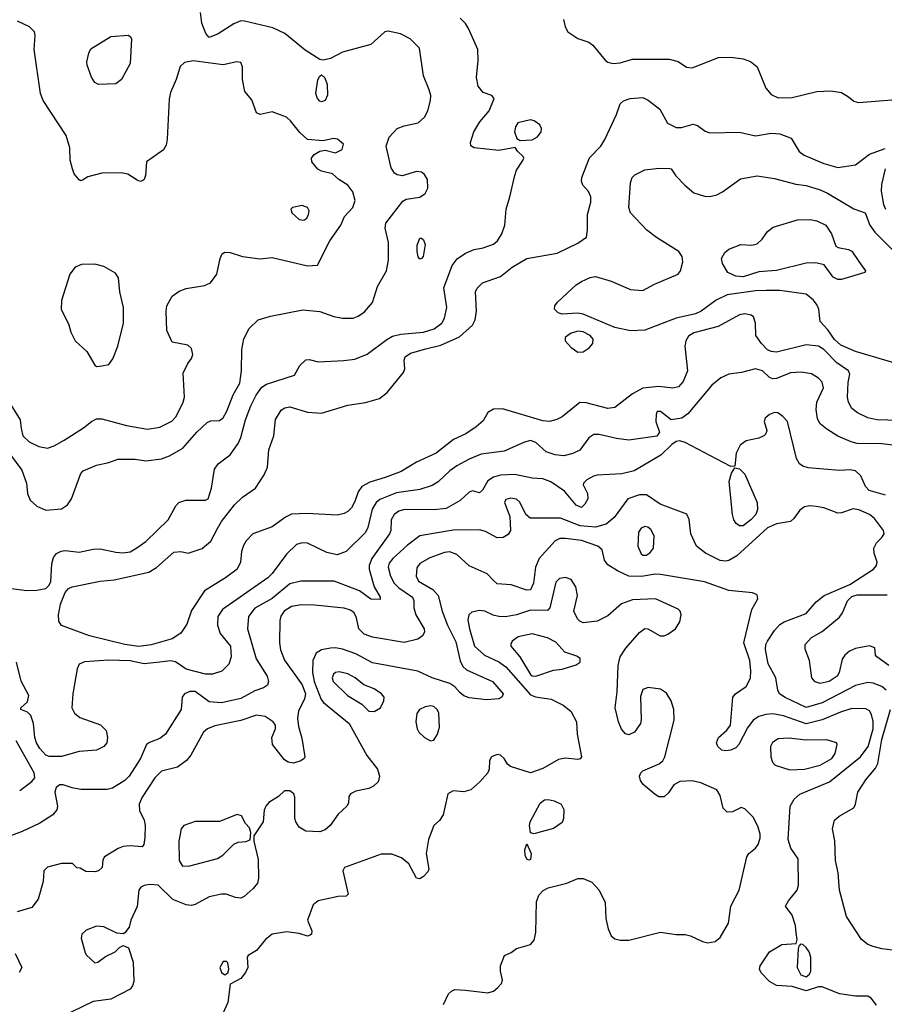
# Model space of a CAD drawing. Extents: x 1173029 to 1307123, y 522559 to 678521.
# Tile 472 of 623: x 1217687 to 1222609, y 617976 to 623585. Entities that reach past the tile are written whole.
import ezdxf

# ---------------------------------------------------------------- set-up
doc = ezdxf.new("R2010")
doc.units = 0

msp = doc.modelspace()

# ---------------------------------------------------------------- linework, layer by layer
at = {"layer": '0CON10XD'}
for points in [[(1217565, 620352.9), (1217727.8, 620332.2), (1217785, 620334.1), (1217835, 620344.2), (1217855, 620363.9), (1217864.4, 620385), (1217870.4, 620485), (1217879.6, 620520.4), (1217896.2, 620543.8), (1217922.2, 620557.8), (1217945, 620560.5), (1218025, 620550.9), (1218105, 620568.5), (1218145, 620571.1), (1218235, 620550.8), (1218275, 620548), (1218315, 620554), (1218354.3, 620575.7), (1218405, 620611.2), (1218531.5, 620735), (1218575.6, 620814.4), (1218593.3, 620835), (1218633, 620847), (1218745, 620846.7), (1218760.6, 620855), (1218778.8, 620915), (1218795.5, 621025), (1218817.5, 621055), (1218885, 621106.5), (1218930.1, 621169.9), (1218946.2, 621205), (1218971.8, 621305), (1219002.7, 621385), (1219033.8, 621446.2), (1219065, 621490.8), (1219092.4, 621507.6), (1219250.9, 621559.1), (1219282, 621615), (1219315, 621646.2), (1219335, 621648.8), (1219385.8, 621635.8), (1219532.4, 621642.4), (1219595, 621650.5), (1219665, 621679.4), (1219776.3, 621763.7), (1219808.7, 621781.3), (1219856.3, 621793.7), (1219985.8, 621804.2), (1220046.2, 621823.8), (1220090.4, 621855), (1220106.2, 621885), (1220118.5, 621945), (1220102, 622058), (1220148.6, 622185), (1220177.6, 622222.4), (1220225.8, 622254.2), (1220275, 622276), (1220325.7, 622284.3), (1220385, 622306.2), (1220408, 622325), (1220430.8, 622365), (1220449.2, 622415), (1220455.7, 622505), (1220478.1, 622575), (1220505, 622697.5), (1220515, 622727.5), (1220551.7, 622781.7), (1220557.5, 622795), (1220552.5, 622805), (1220520, 622835), (1220507, 622857), (1220415, 622839.4), (1220275, 622854.3), (1220256.1, 622866.1), (1220254.2, 622885), (1220271.4, 622945), (1220307.4, 623002.6), (1220360, 623065), (1220387.5, 623135), (1220375, 623153.3), (1220325, 623170), (1220296.8, 623206.8), (1220287.5, 623255), (1220297, 623353), (1220295.3, 623415), (1220242.8, 623535), (1220225, 623562.2), (1220194.1, 623594.1)], [(1217633.6, 621105), (1217698.9, 621018.9), (1217725.4, 620945), (1217731.5, 620885), (1217747, 620847), (1217785, 620813.8), (1217835, 620790), (1217925, 620799.1), (1217959.8, 620820.2), (1217981.8, 620855), (1218035, 621000), (1218048.8, 621015), (1218125, 621046.9), (1218195, 621061.9), (1218245, 621080.5), (1218345, 621081.8), (1218405, 621072.5), (1218495, 621083.5), (1218540.2, 621099.8), (1218615, 621144.4), (1218694.4, 621235), (1218755, 621289.2), (1218775, 621298.6), (1218825, 621301.4), (1218845, 621315.7), (1218866.7, 621355), (1218902.4, 621447.6), (1218940.4, 621515), (1218950, 621585), (1218952.3, 621705), (1218963.3, 621766.7), (1218993.3, 621825), (1219045, 621874.3), (1219115, 621895.8), (1219298.9, 621931.1), (1219395, 621922.9), (1219475, 621894.6), (1219525.5, 621884.5), (1219585, 621884.4), (1219613.8, 621895), (1219649.8, 621920.2), (1219695.5, 621974.5), (1219724.4, 622065), (1219774.2, 622155), (1219785.7, 622215), (1219786.9, 622315), (1219766.8, 622396.8), (1219770.6, 622425), (1219868.3, 622551.7), (1219887.3, 622562.7), (1219965, 622572.9), (1219994.5, 622595.5), (1220010.8, 622625), (1220009.2, 622675), (1219992.4, 622702.4), (1219975, 622715.7), (1219945, 622720), (1219865, 622696.2), (1219835, 622701.2), (1219820.3, 622710.3), (1219801.2, 622741.2), (1219772.7, 622865), (1219790, 622915), (1219835, 622964.4), (1219875, 622980), (1219955, 622996.9), (1219991.2, 623028.8), (1220010.5, 623065), (1220026.3, 623123.7), (1220026.8, 623153.2), (1220018.1, 623185), (1219985.7, 623265), (1219962.2, 623422.2), (1219909.4, 623475), (1219855, 623503.8), (1219785, 623519.4), (1219765, 623515.8), (1219685, 623444.4), (1219525, 623400), (1219455.9, 623364.1), (1219415, 623354), (1219395, 623358.6), (1219311.3, 623411.3), (1219195.5, 623505.5), (1219127.8, 623537.8), (1218967.3, 623577.3), (1218945, 623577.7), (1218905, 623560.8), (1218816.4, 623503.6), (1218765, 623483.8), (1218746.2, 623506.2), (1218724.2, 623565), (1218717.1, 623625)], [(1220781.9, 623585), (1220791.9, 623545), (1220808, 623515), (1220865, 623477.8), (1220926.8, 623456.8), (1220949.1, 623439.1), (1221020.8, 623355), (1221035, 623343.3), (1221065, 623335.6), (1221105, 623339.4), (1221175, 623360), (1221385, 623360), (1221435, 623346.5), (1221483.6, 623313.6), (1221515, 623310), (1221665, 623369.6), (1221735, 623371.8), (1221805, 623362.1), (1221846.9, 623346.9), (1221885, 623317.1), (1221934, 623194), (1221965, 623159.1), (1222005, 623140.4), (1222085, 623141.5), (1222225, 623175.5), (1222305, 623180), (1222365, 623170), (1222406, 623146), (1222435, 623120), (1222463.2, 623113.2), (1222725, 623134.3)], [(1217626.9, 621405), (1217688.6, 621305), (1217694.4, 621255.6), (1217704.5, 621215), (1217740.4, 621180.4), (1217795, 621152.7), (1217845, 621142.9), (1217883.8, 621156.2), (1217940.9, 621189.1), (1218050.8, 621259.2), (1218095, 621295.6), (1218125, 621310.6), (1218155, 621310), (1218295, 621272.9), (1218415, 621252.1), (1218485, 621262.9), (1218552.7, 621297.3), (1218578.5, 621325), (1218618.1, 621405), (1218624.2, 621435), (1218618.3, 621571.7), (1218643.9, 621626.1), (1218665.8, 621654.2), (1218671.7, 621678.3), (1218665, 621712.5), (1218645, 621730), (1218555, 621747.5), (1218524.2, 621815), (1218520, 621925), (1218524.5, 621955.5), (1218555, 622010), (1218595, 622037.5), (1218635, 622052.9), (1218739.1, 622070.9), (1218773.7, 622086.3), (1218809.4, 622135), (1218828, 622225), (1218839.5, 622250.5), (1218855, 622260), (1218885, 622258), (1218955, 622235.7), (1219055, 622222.5), (1219125, 622230), (1219325, 622182), (1219383, 622187), (1219452.2, 622325), (1219514.5, 622415), (1219535.5, 622464.5), (1219583.8, 622515), (1219596.2, 622555), (1219583.8, 622605), (1219555, 622641.2), (1219504.2, 622674.2), (1219467.5, 622707.5), (1219405, 622722), (1219385, 622734), (1219350, 622775), (1219348, 622795), (1219363, 622817), (1219395, 622836.2), (1219425, 622841.2), (1219485, 622826), (1219523.3, 622845), (1219530, 622875), (1219496.7, 622905), (1219472.7, 622907.3), (1219415, 622893.8), (1219325, 622903.1), (1219281.3, 622941.3), (1219228.6, 623008.6), (1219205, 623028.6), (1219125, 623060), (1219055, 623044.2), (1219035, 623053.8), (1219007.7, 623127.7), (1218968.8, 623175), (1218956.2, 623245), (1218956.1, 623316.1), (1218945, 623340), (1218923.9, 623343.9), (1218845, 623327.5), (1218675, 623350.8), (1218625, 623340), (1218601.1, 623318.9), (1218577.9, 623245), (1218545, 623170), (1218537.4, 623132.6), (1218527.1, 622905), (1218520.2, 622869.8), (1218506.4, 622843.6), (1218408, 622775), (1218403, 622697), (1218396, 622675), (1218385, 622666.7), (1218375, 622663.8), (1218355, 622670), (1218302.5, 622705), (1218265, 622712.5), (1218155, 622710), (1218075, 622688.8), (1218045, 622670), (1218035, 622667.5), (1218025, 622673.3), (1217997.3, 622707.3), (1217987.1, 622735), (1217974.4, 622785), (1217973.1, 622855), (1217951.9, 622925), (1217820.8, 623125), (1217804.4, 623165), (1217768.8, 623415), (1217775.7, 623495), (1217772, 623515), (1217743.2, 623543.2), (1217675, 623575.6)], [(1218135, 623216.2), (1218115, 623226.2), (1218095, 623256.7), (1218071.4, 623325), (1218068.6, 623345), (1218080, 623395), (1218092.1, 623417.9), (1218205, 623488.8), (1218306.1, 623496.1), (1218320, 623485), (1218322.5, 623475), (1218316, 623335), (1218266.7, 623245), (1218235, 623220), (1218135, 623216.2)], [(1219405, 623116.9), (1219395, 623121.1), (1219382.5, 623135), (1219372.7, 623165), (1219385, 623242.5), (1219395, 623263.3), (1219405, 623270), (1219424.1, 623254.1), (1219437.5, 623215), (1219439.4, 623155), (1219425, 623124.2), (1219405, 623116.9)], [(1222815, 621297.7), (1222565.9, 621305.9), (1222515, 621316.7), (1222455.7, 621345.7), (1222425, 621370), (1222405.4, 621405), (1222399.6, 621435), (1222402.6, 621517.4), (1222412.7, 621565), (1222405.5, 621585), (1222339.5, 621629.5), (1222265, 621705.3), (1222235, 621725.3), (1222165, 621732.5), (1221995, 621690.3), (1221965, 621694.6), (1221945, 621704.6), (1221910.1, 621740.1), (1221878.6, 621785), (1221875.6, 621855.6), (1221865, 621892.5), (1221851.7, 621901.7), (1221815, 621910), (1221785, 621902.9), (1221662.9, 621837.1), (1221525, 621801.6), (1221495, 621781.8), (1221479.2, 621755), (1221474, 621725), (1221489.1, 621585), (1221465, 621524.2), (1221437.1, 621492.9), (1221405, 621486.4), (1221325, 621495.3), (1221235, 621485.3), (1221176.2, 621453.8), (1221074.4, 621375.6), (1221035, 621370.6), (1220912.2, 621402.2), (1220875, 621403.5), (1220775, 621321.5), (1220745, 621306.5), (1220703.7, 621296.3), (1220665, 621298.8), (1220435, 621367.7), (1220385, 621366.5), (1220352.9, 621347.1), (1220325, 621299.2), (1220285, 621264.4), (1220226, 621225), (1220157.5, 621192.5), (1220057.5, 621115), (1219946.2, 621063.8), (1219858.7, 621011.3), (1219767.1, 620977.1), (1219679.8, 620950.2), (1219635.3, 620924.7), (1219613.8, 620895), (1219595, 620840), (1219575, 620804), (1219555, 620782.5), (1219535, 620772.5), (1219495, 620762.5), (1219322, 620772), (1219235, 620767.5), (1219199.2, 620750.8), (1219125, 620695.5), (1219015, 620655.7), (1218975.8, 620615), (1218961.3, 620588.7), (1218950, 620555), (1218944.3, 620495), (1218925.7, 620455), (1218858, 620405), (1218738.5, 620331.5), (1218665, 620218.6), (1218639.1, 620140.9), (1218605, 620089.5), (1218555, 620057.7), (1218435, 620022.8), (1218365, 620014.8), (1218285, 620025.4), (1218084.4, 620075.6), (1217924.4, 620134.4), (1217908.8, 620158.8), (1217908.5, 620195), (1217920, 620255), (1217945, 620320.8), (1217965, 620344.3), (1217986.2, 620353.8), (1218145, 620385.5), (1218225, 620392.9), (1218422, 620438), (1218465.5, 620464.5), (1218565, 620550.8), (1218604.1, 620555.9), (1218646.1, 620546.1), (1218725, 620572.5), (1218775.6, 620614.4), (1218813.8, 620686.2), (1218835, 620726), (1218908.9, 620821.1), (1218955.8, 620865), (1219029.4, 620915), (1219078.8, 620991.2), (1219098.5, 621035), (1219105.4, 621135), (1219132.9, 621215), (1219143, 621307), (1219175, 621360), (1219196.3, 621373.7), (1219225, 621378.5), (1219325, 621349.2), (1219405, 621343.8), (1219555, 621389.1), (1219655, 621403.5), (1219735, 621427.5), (1219779.6, 621460.4), (1219871.1, 621575), (1219878.9, 621595), (1219875.6, 621645), (1219881.4, 621665), (1219911.2, 621685), (1219999.8, 621710.2), (1220085, 621731.2), (1220191.5, 621778.5), (1220264, 621845), (1220280, 621875), (1220286.9, 621925), (1220281.9, 622035), (1220291.4, 622055), (1220322, 622085), (1220425, 622122.5), (1220491.4, 622175), (1220575, 622224.2), (1220747.5, 622255), (1220865, 622312), (1220913.3, 622345), (1220920, 622385), (1220920, 622475), (1220938, 622545), (1220938, 622575), (1220925, 622606.7), (1220892.1, 622642.1), (1220885.7, 622665), (1220888.1, 622685), (1220931.3, 622798.7), (1220995, 622864.5), (1221017.8, 622902.2), (1221084.6, 623045.4), (1221105, 623106.2), (1221125, 623122), (1221162.5, 623135), (1221235, 623141.1), (1221265, 623126.9), (1221330.8, 623075), (1221374.4, 622994.4), (1221425, 622970.8), (1221455, 622970.8), (1221521.2, 622988.8), (1221545, 622982), (1221588.8, 622948.8), (1221615, 622940), (1221784.1, 622944.1), (1221875, 622922.2), (1221965, 622937.8), (1222015, 622934.4), (1222079.4, 622909.4), (1222124.6, 622834.6), (1222152.2, 622812.2), (1222265, 622765.6), (1222345, 622743.3), (1222445, 622757.5), (1222525, 622818.5), (1222615, 622851.2)], [(1220537, 622897), (1220605, 622900), (1220635, 622918), (1220656, 622945), (1220658, 622965), (1220648, 622985), (1220615, 623009.4), (1220595, 623014.4), (1220523.2, 622996.8), (1220509.2, 622975), (1220504.2, 622945), (1220517, 622907), (1220537, 622897)], [(1222695, 621620.9), (1222445, 621693.9), (1222361.2, 621731.2), (1222325, 621763.3), (1222288.2, 621818.2), (1222243.3, 621865), (1222236.7, 621935), (1222227.6, 621957.6), (1222206.1, 621986.1), (1222165, 622021.4), (1222015, 622042.1), (1221937.3, 622042.7), (1221875, 622040.5), (1221715, 622016.9), (1221652.5, 621987.5), (1221567.1, 621925), (1221535, 621908.9), (1221424.8, 621885.2), (1221245, 621815.4), (1221165, 621812.3), (1221075, 621831.1), (1220895, 621908.1), (1220865, 621912.3), (1220775, 621907.9), (1220752, 621915), (1220731.4, 621935), (1220733.1, 621955), (1220748.9, 621975), (1220855, 622073.5), (1220885, 622092.7), (1220935, 622115.5), (1220965, 622121.9), (1221055, 622095.6), (1221165, 622046.9), (1221235, 622042.5), (1221301.2, 622078.8), (1221435, 622134.5), (1221449.1, 622155), (1221462.3, 622205), (1221459.2, 622235), (1221438.9, 622265), (1221313.2, 622343.2), (1221256.4, 622386.4), (1221164.5, 622485), (1221155.5, 622515), (1221164.4, 622655), (1221174.2, 622685), (1221188.7, 622701.3), (1221245, 622729.1), (1221325, 622738.2), (1221387.7, 622737.7), (1221396.7, 622735), (1221422.9, 622695), (1221472.7, 622642.7), (1221525, 622597.5), (1221585, 622579.6), (1221615, 622576.9), (1221655, 622587.7), (1221687.1, 622605), (1221790.9, 622679.1), (1221885, 622695.9), (1221985, 622679.2), (1222105, 622647.1), (1222165, 622640.8), (1222245, 622616.1), (1222285, 622596.8), (1222435, 622508.2), (1222501.2, 622485), (1222526.4, 622415), (1222555.5, 622375), (1222674.3, 622255)], [(1222614.5, 622735.5), (1222594.2, 622645.8), (1222591.7, 622608.3), (1222605, 622532.5), (1222616.9, 622505)], [(1219305, 622442.5), (1219322, 622455), (1219331.9, 622475), (1219334.4, 622495), (1219325, 622514), (1219295, 622526.9), (1219240, 622515), (1219231.2, 622505), (1219236.7, 622485), (1219277.3, 622447.3), (1219305, 622442.5)], [(1222365, 622104.5), (1222344.6, 622104.6), (1222318.3, 622118.3), (1222267.3, 622187.3), (1222219.4, 622199.4), (1222165, 622198.5), (1221995, 622156.2), (1221895, 622148.5), (1221805, 622120.5), (1221763.4, 622123.4), (1221719.2, 622145), (1221688, 622195), (1221682, 622225), (1221701.3, 622258.7), (1221725, 622276.9), (1221793.3, 622305), (1221855, 622301.1), (1221885, 622308.6), (1221913.1, 622335), (1221945, 622378.6), (1221977.2, 622402.8), (1222115.6, 622444.4), (1222186.8, 622446.8), (1222225, 622438.6), (1222276, 622415), (1222308, 622365), (1222334.1, 622294.1), (1222346.1, 622286.1), (1222405, 622276), (1222425, 622266), (1222465, 622207.5), (1222502.5, 622155), (1222497.5, 622145), (1222365, 622104.5)], [(1219965, 622221.2), (1219955, 622233.3), (1219950, 622265), (1219950.4, 622299.6), (1219965, 622340), (1219975, 622340), (1219985, 622330), (1219996, 622305), (1219984.1, 622235.9), (1219975, 622223.8), (1219965, 622221.2)], [(1218125, 621608.8), (1218155, 621613.3), (1218195, 621621.2), (1218217.2, 621652.8), (1218245.6, 621725), (1218278.5, 621855), (1218278.5, 621945), (1218257.5, 622035), (1218250, 622115), (1218231.7, 622141.7), (1218165, 622179.2), (1218115, 622192.9), (1218039.1, 622190.9), (1218002, 622175), (1217972.9, 622135), (1217924, 621985), (1217922.5, 621935), (1217966.8, 621846.8), (1217978.6, 621805), (1218002.9, 621755), (1218068.1, 621695), (1218115, 621616.2), (1218125, 621608.8)], [(1220865, 621691.5), (1220895, 621692.2), (1220928.6, 621715), (1220950.7, 621739.3), (1220951.1, 621765), (1220934.4, 621785), (1220895, 621806.8), (1220865, 621810.8), (1220823.3, 621796.7), (1220792.9, 621775), (1220791.4, 621755), (1220827.4, 621717.4), (1220865, 621691.5)], [(1222723.1, 621153.1), (1222595, 621168.5), (1222455, 621171.2), (1222420.1, 621180.1), (1222345, 621212.1), (1222281.5, 621251.5), (1222245, 621281.8), (1222228.2, 621311.8), (1222221.3, 621365), (1222224.6, 621405), (1222262.4, 621487.6), (1222255, 621519.2), (1222235, 621541.9), (1222195, 621566.7), (1222135, 621577.5), (1222075, 621573.3), (1221995, 621540), (1221975, 621538), (1221955, 621546.2), (1221915.8, 621585), (1221875, 621596.1), (1221796.7, 621575), (1221724.2, 621565.8), (1221677.8, 621545), (1221627.4, 621502.6), (1221490.3, 621339.7), (1221456.2, 621313.8), (1221395, 621304.5), (1221335, 621353.3), (1221317, 621353), (1221310, 621335), (1221309.2, 621295), (1221330, 621235), (1221315, 621212.2), (1221155, 621189.2), (1221085, 621199.3), (1220985, 621222.1), (1220955, 621221.5), (1220927.8, 621202.2), (1220875, 621132.2), (1220835, 621113.1), (1220785, 621099.2), (1220735, 621106.7), (1220685, 621123.8), (1220625, 621175.4), (1220595, 621188.2), (1220561.1, 621178.9), (1220445, 621127.1), (1220315, 621109.3), (1220245, 621081.3), (1220175, 621043.3), (1220135.5, 621015), (1220068.8, 620951.2), (1220035, 620930.8), (1219965, 620907.6), (1219831.2, 620888.8), (1219737.8, 620852.2), (1219715.7, 620834.3), (1219693, 620797), (1219668.9, 620691.1), (1219655, 620663.1), (1219545, 620554.4), (1219495, 620535.4), (1219435, 620549.6), (1219325, 620602.5), (1219295, 620604.6), (1219262, 620595), (1219205, 620540.6), (1219125, 620430.5), (1219098.9, 620405), (1218840.5, 620225), (1218814.5, 620185), (1218812.5, 620135), (1218828.9, 620088.9), (1218886.5, 620015), (1218890.5, 619955), (1218876.8, 619913.2), (1218837, 619873), (1218785, 619856.4), (1218745, 619855.4), (1218635, 619885.5), (1218574.2, 619925.8), (1218545, 619931.9), (1218485, 619925.5)], [(1222615.8, 620875.8), (1222522.5, 620902.5), (1222501.4, 620925), (1222475.6, 620985.6), (1222445, 621013.9), (1222415, 621020.4), (1222355, 621016.9), (1222175, 621032.5), (1222145, 621041.4), (1222126.2, 621055), (1222109.2, 621085), (1222058, 621295), (1222031.2, 621325), (1222002.5, 621345), (1221985, 621347.5), (1221955, 621336), (1221931.2, 621315), (1221926, 621295), (1221940, 621245), (1221934, 621225), (1221924, 621215), (1221895, 621200.9), (1221823.3, 621185), (1221788.9, 621161.1), (1221765.7, 621115), (1221758.3, 621041.7), (1221735, 621040), (1221692.7, 621062.7), (1221476, 621176), (1221445.2, 621185.2), (1221425, 621181.7), (1221398.8, 621165), (1221336.8, 621103.2), (1221185, 621015.4), (1221115, 620997.1), (1220975, 620989.5), (1220953.8, 620985), (1220916.2, 620963.8), (1220896, 620945), (1220894.2, 620935), (1220918.5, 620885), (1220921.8, 620855), (1220905, 620824.4), (1220885, 620806.5), (1220855, 620819.1), (1220788.7, 620898.7), (1220711.3, 620951.3), (1220665, 620968.2), (1220605, 620973.1), (1220505, 620994.7), (1220425, 620990.7), (1220385, 620978.9), (1220352.3, 620957.7), (1220320.8, 620905), (1220305, 620888.8), (1220265, 620900), (1220246.4, 620893.6), (1220194.3, 620845), (1220115, 620800), (1220045, 620793.3), (1219877.5, 620795), (1219845, 620784.6), (1219819.1, 620765), (1219802.1, 620735), (1219799.2, 620675), (1219792.3, 620655), (1219691.2, 620515), (1219675.9, 620475), (1219676.5, 620455), (1219704.7, 620354.7), (1219740, 620295), (1219738.8, 620281.2), (1219685, 620283.8), (1219621.7, 620331.7), (1219476.6, 620386.6), (1219286.8, 620386.8), (1219225, 620370.7), (1219125, 620288.2), (1219025, 620233.1), (1218988.8, 620185), (1218983.8, 620115), (1219033.9, 619943.9), (1219095.8, 619844.2), (1219102.9, 619815), (1219096.8, 619793.2), (1219075, 619778.6), (1219025, 619762.3), (1218945, 619717.2), (1218835, 619693.3), (1218765, 619697.8), (1218685, 619757.2), (1218655, 619758.2), (1218625.6, 619745), (1218611.1, 619725), (1218606.7, 619655), (1218516.2, 619513.8), (1218485, 619490), (1218425, 619467.1), (1218408, 619455), (1218374.5, 619375), (1218310.9, 619275), (1218285, 619249.6), (1218215, 619207.5), (1218185, 619199.5), (1218035, 619200), (1217985, 619208.6), (1217935, 619225.7), (1217915, 619225.8), (1217895, 619210), (1217886, 619185), (1217902.9, 619105), (1217897.4, 619082.6), (1217875.5, 619054.5), (1217802, 619008), (1217700.3, 618959.7), (1217625, 618931.8)], [(1221785, 620701.5), (1221765.2, 620715.2), (1221752.7, 620735), (1221744.7, 620765), (1221725.6, 620954.4), (1221739.2, 621000.8), (1221758.3, 621031.7), (1221785, 621026.7), (1221815, 620995.8), (1221885.5, 620835), (1221887.1, 620795), (1221877.3, 620765), (1221850, 620735), (1221805, 620702), (1221785, 620701.5)], [(1222619.6, 619765), (1222595, 619785.4), (1222545, 619804.7), (1222515, 619809.3), (1222445, 619792), (1222255, 619692.3), (1222165, 619665.8), (1222045, 619722.5), (1222013.3, 619745), (1222003.3, 619765), (1221991.5, 619835), (1221948.2, 619915), (1221933.7, 619996.3), (1221935.4, 620024.6), (1221944.2, 620044.2), (1221984.2, 620105.8), (1222015, 620140), (1222039.2, 620155), (1222165, 620202.7), (1222221.2, 620268.8), (1222267.1, 620305), (1222413, 620367), (1222548.6, 620455), (1222564.3, 620475), (1222568.1, 620495), (1222551.1, 620545), (1222549.4, 620575), (1222564.3, 620605), (1222595.7, 620635), (1222607.5, 620655), (1222604.2, 620675), (1222553.3, 620743.3), (1222525, 620765.4), (1222465, 620793.3), (1222431.5, 620798.5), (1222365, 620774.5), (1222345, 620773.6), (1222265, 620803.3), (1222221.6, 620811.6), (1222185, 620815.3), (1222155, 620810), (1222129, 620791), (1222095, 620743.8), (1222075, 620726.6), (1221995, 620712.3), (1221945, 620689.8), (1221769, 620531), (1221725, 620503.6), (1221705, 620499.6), (1221675, 620504.6), (1221592, 620545), (1221540, 620585), (1221507.5, 620655), (1221497.7, 620737.7), (1221485, 620767.5), (1221332.5, 620825), (1221255, 620878.5), (1221215, 620878.5), (1221149.2, 620855), (1221071.1, 620748.9), (1221025, 620711.4), (1220965, 620693.1), (1220878.4, 620701.6), (1220765, 620744.2), (1220592.5, 620745), (1220568, 620765), (1220535, 620835.8), (1220515, 620852.9), (1220480.3, 620859.7), (1220455, 620852), (1220446, 620835), (1220478.1, 620755), (1220480.8, 620675), (1220468.7, 620651.3), (1220440, 620635), (1220405, 620632.2), (1220339.5, 620669.5), (1220305, 620679.5), (1220155, 620675.9), (1219965, 620643.8), (1219895, 620592.1), (1219810.8, 620515), (1219791.2, 620488.8), (1219784.7, 620465), (1219797.8, 620415), (1219818.8, 620375), (1219845, 620348.9), (1219922.7, 620295), (1219930.5, 620275), (1219930.5, 620235), (1219942.5, 620195), (1219990, 620115), (1219991.9, 620095), (1219980.8, 620075), (1219953.8, 620056.2), (1219875, 620036.9), (1219695, 620067.6), (1219647.5, 620085), (1219617.9, 620115), (1219605, 620176.7), (1219591.9, 620205), (1219570.2, 620220.2), (1219535, 620231.8), (1219365, 620250), (1219291.4, 620251.4), (1219235, 620242.7), (1219192.7, 620215), (1219173.6, 620186.4), (1219168.1, 620161.9), (1219165.3, 620035), (1219170.7, 619995), (1219195, 619935.7), (1219294.1, 619795), (1219313.3, 619745), (1219307.6, 619715), (1219273.8, 619645), (1219268.9, 619605), (1219275, 619557.5), (1219292.4, 619492.4), (1219310, 619385), (1219306, 619375), (1219287.6, 619362.4), (1219245, 619350), (1219216, 619355), (1219195, 619367.5), (1219126.9, 619455), (1219122.1, 619495), (1219142.9, 619545), (1219142.5, 619565), (1219130, 619585), (1219085, 619615.5), (1219035, 619623.1), (1218945, 619592.4), (1218797.9, 619562.1), (1218756, 619545), (1218734, 619525), (1218661.9, 619395), (1218635.8, 619364.2), (1218585, 619326.9), (1218495, 619303.5), (1218456.5, 619265), (1218385, 619155.8), (1218366.9, 619115), (1218368.8, 619078.8), (1218395, 619023.8), (1218401.1, 618995), (1218400, 618925), (1218394, 618886), (1218385, 618873.3), (1218315, 618878.9), (1218275.8, 618874.2), (1218246.9, 618863.1), (1218170, 618815), (1218160.7, 618799.3), (1218156.7, 618755), (1218135, 618736.2), (1218115, 618730), (1218062.7, 618732.7), (1218031.7, 618751.7), (1218013, 618753), (1217987.5, 618777.5), (1217925, 618778), (1217845, 618756.2), (1217823.8, 618735), (1217821.2, 618675), (1217792.5, 618575), (1217755, 618527.5), (1217672.7, 618502.7)], [(1221235, 620533.6), (1221255, 620534.5), (1221278.1, 620551.9), (1221294.5, 620575), (1221299.1, 620645), (1221279.9, 620679.9), (1221263.1, 620693.1), (1221245, 620698), (1221225, 620688.5), (1221209.7, 620665), (1221205.7, 620585.7), (1221225, 620541.1), (1221235, 620533.6)], [(1222565, 617971.2), (1222535, 618011.2), (1222515, 618021.2), (1222445, 618022.5), (1222354.1, 618035.9), (1222255, 618075.8), (1222234.3, 618075.7), (1222165, 618051.4), (1222085, 618077.8), (1221995, 618083.3), (1221955.5, 618105.5), (1221907.5, 618155), (1221899.2, 618175), (1221902.5, 618195), (1221955.7, 618274.3), (1222025, 618316.2), (1222107.5, 618322.5), (1222113.3, 618345), (1222107.3, 618382.7), (1222104.3, 618424.3), (1222085, 618482.5), (1222047.5, 618535), (1222063.3, 618565), (1222113.3, 618625), (1222121.2, 618655), (1222118, 618805), (1222077.8, 618865), (1222062.3, 618915), (1222073.5, 619105), (1222096.7, 619143.3), (1222127.9, 619172.1), (1222296.6, 619243.4), (1222473.8, 619385), (1222518.1, 619445), (1222545.8, 619545), (1222545.9, 619585.9), (1222536.6, 619626.6), (1222525, 619647.5), (1222505, 619658.2), (1222425, 619660.3), (1222359.5, 619640.5), (1222255, 619597), (1222165, 619574.3), (1222035, 619619.2), (1221975, 619630.7), (1221935, 619626.1), (1221895, 619614.5), (1221863.3, 619595), (1221829.9, 619550.1), (1221781.4, 619455), (1221763.6, 619436.4), (1221735, 619423.1), (1221705, 619419.4), (1221683.9, 619423.9), (1221660.6, 619445), (1221654.5, 619465.5), (1221664.6, 619495.4), (1221713.6, 619536.4), (1221734.3, 619565), (1221747.5, 619725), (1221761.1, 619745), (1221823.4, 619786.6), (1221846.6, 619833.4), (1221849.3, 619875), (1221843, 619935), (1221810.3, 620035), (1221854.6, 620225), (1221890, 620285), (1221885, 620307.8), (1221858.8, 620318.8), (1221723.8, 620333.8), (1221585, 620382.9), (1221335, 620424.6), (1221305, 620425.4), (1221227, 620413), (1221155, 620414.5), (1221090, 620445), (1221035, 620480), (1221016.9, 620505), (1221003.1, 620565), (1220978.1, 620585), (1220885, 620618.3), (1220795, 620630), (1220761.7, 620628.3), (1220734.6, 620615.4), (1220644.7, 620515), (1220622.9, 620465), (1220612.5, 620375), (1220595, 620337.5), (1220575, 620334.4), (1220485, 620364.3), (1220405, 620370.8), (1220385, 620390), (1220348.7, 620428.7), (1220245, 620474.4), (1220175, 620537.5), (1220135, 620553.6), (1220105, 620549.6), (1220021.8, 620518.2), (1219965, 620486.7), (1219948.3, 620461.7), (1219943.6, 620415), (1219956.5, 620386.5), (1220038.8, 620338.8), (1220069.5, 620305), (1220092.9, 620215), (1220122.5, 620135), (1220170.2, 620040.2), (1220195, 619932.5), (1220209.2, 619899.2), (1220231.1, 619881.1), (1220378, 619815), (1220438.6, 619745), (1220433.4, 619726.6), (1220416.7, 619715), (1220345, 619709.5), (1220245, 619720.8), (1220215, 619733.6), (1220192.4, 619752.4), (1220164, 619784), (1220135, 619802.5), (1220035, 619834.6), (1219952.7, 619872.7), (1219695, 619921.2), (1219601.3, 619971.3), (1219525, 619998), (1219485, 620005.9), (1219456.4, 620003.6), (1219405, 619994.6), (1219375.5, 619975), (1219355.2, 619934.8), (1219354, 619866), (1219363.2, 619815), (1219402.6, 619712.6), (1219416.5, 619695), (1219562.1, 619575), (1219663.8, 619393.8), (1219723.1, 619315), (1219734.6, 619275.4)], [(1220099.4, 617975), (1220128, 618035), (1220145, 618051.2), (1220165, 618059.2), (1220224.2, 618055.8), (1220351.7, 618041.7), (1220385, 618051.2), (1220409.5, 618070.5), (1220430, 618095), (1220436.4, 618113.6), (1220424, 618165), (1220423.9, 618193.9), (1220446.7, 618253.3), (1220485, 618270), (1220515, 618293.3), (1220595, 618315.8), (1220615, 618341.2), (1220626, 618385), (1220629.8, 618560.2), (1220642.3, 618597.7), (1220666.7, 618623.3), (1220695, 618639.4), (1220802.5, 618665), (1220865, 618692), (1220895, 618692), (1220945, 618671.2), (1220985, 618626.2), (1221019.6, 618555), (1221024.6, 618465), (1221036.7, 618405), (1221055, 618366.2), (1221075, 618349.2), (1221105, 618340.6), (1221155, 618341.5), (1221335, 618386.2), (1221425, 618374), (1221475, 618373.8), (1221505, 618366.2), (1221573.8, 618333.8), (1221605, 618326.5), (1221646.4, 618333.6), (1221674.5, 618355.5), (1221722.4, 618437.6), (1221736.4, 618535), (1221783.8, 618625), (1221827.5, 618815), (1221838, 618835), (1221875, 618864.2), (1221890.6, 618885), (1221902.7, 618922.7), (1221902.9, 618945), (1221891.4, 618985), (1221865, 619040), (1221815, 619090), (1221793.9, 619096.1), (1221745, 619072.5), (1221715, 619070), (1221692, 619092), (1221674.5, 619164.5), (1221656.7, 619196.7), (1221565, 619236.5), (1221515, 619248.9), (1221445, 619244.3), (1221410.8, 619225), (1221380.3, 619179.7), (1221355, 619158), (1221325, 619157.1), (1221305, 619170.6), (1221237.2, 619227.2), (1221221.1, 619251.1), (1221215.6, 619275), (1221223.3, 619295), (1221234.3, 619305), (1221327.5, 619345), (1221348, 619362), (1221360.5, 619385), (1221413.1, 619595), (1221411.9, 619655), (1221395.8, 619705), (1221368.7, 619748.7), (1221335, 619770.8), (1221265, 619780), (1221235, 619768.8), (1221221.3, 619728.7), (1221224.6, 619595.4), (1221220.4, 619575), (1221186.4, 619525), (1221155, 619510.8), (1221135, 619515.5), (1221112.7, 619542.7), (1221095.3, 619585), (1221077.5, 619665), (1221088.9, 619755), (1221094.4, 619905), (1221105.4, 619954.6), (1221136.9, 620005), (1221215, 620092.9), (1221245, 620116.9), (1221262.5, 620115), (1221332.5, 620075), (1221355, 620074.3), (1221376.6, 620083.4), (1221421.2, 620115), (1221445.8, 620155), (1221452.5, 620195), (1221447.5, 620215), (1221435, 620227.1), (1221307.5, 620285), (1221175, 620280.6), (1221113.9, 620256.1), (1221035, 620189.5), (1220975, 620157.5), (1220895, 620148.6), (1220875, 620157.5), (1220862.1, 620172.1), (1220842.2, 620215), (1220862.1, 620305), (1220853.8, 620353.8), (1220825.6, 620395), (1220795, 620407.7), (1220759.5, 620400.5), (1220739.3, 620380.7), (1220705.7, 620235), (1220691.3, 620218.7), (1220595, 620220.2), (1220515, 620193.4), (1220453.3, 620183.3), (1220415, 620184), (1220383.1, 620193.1), (1220335, 620214.6), (1220305, 620218.9), (1220261.4, 620208.6), (1220244.4, 620195), (1220239.1, 620165), (1220247.1, 620115), (1220275.9, 620015.9), (1220333.8, 619963.8), (1220415, 619925.9), (1220455, 619898.2), (1220595, 619738.7), (1220622.7, 619727.3), (1220713.3, 619713.3), (1220780.2, 619680.2), (1220823.8, 619645), (1220856, 619585), (1220860, 619515), (1220885.8, 619385), (1220876.8, 619373.2), (1220865, 619370), (1220795, 619378.6), (1220755, 619369.4), (1220665, 619318.1), (1220595, 619293.5), (1220480.7, 619330.7), (1220463.9, 619343.9), (1220445, 619375.8), (1220425, 619394.4), (1220405, 619399.1), (1220372.9, 619385), (1220361.9, 619365), (1220359.4, 619315), (1220351.9, 619295), (1220306.6, 619243.4), (1220255, 619198.2), (1220215, 619185.5), (1220155, 619191.1), (1220125, 619173.8), (1220098, 619055), (1220077, 619023), (1220044.3, 618995), (1220013.5, 618915), (1220000.6, 618835), (1220016, 618745), (1220010.3, 618729.7), (1219985, 618704), (1219965, 618690), (1219945, 618693.8), (1219902, 618775), (1219860.3, 618810.3), (1219805, 618830.6), (1219745, 618830), (1219536.2, 618755), (1219526, 618735), (1219556.4, 618603.6), (1219545, 618592.5), (1219499.7, 618590.3), (1219386.2, 618565), (1219357.4, 618542.6), (1219325.8, 618455.8), (1219350, 618395), (1219347.5, 618375), (1219340.7, 618369.3), (1219325, 618364), (1219278.6, 618378.6), (1219205, 618387.8), (1219125, 618375.7), (1219085.5, 618344.5), (1219035, 618282), (1218987, 618253), (1218982.5, 618245), (1218985.7, 618185), (1218973.2, 618156.8), (1218945, 618123.3), (1218885, 618090), (1218871.5, 617985), (1218826.7, 617885)], [(1222635.3, 619905.3), (1222566.7, 619955), (1222560, 619965), (1222555.8, 620005.8), (1222525, 620018.1), (1222445, 620002.5), (1222411.9, 619988.1), (1222384.8, 619965.2), (1222368.5, 619941.5), (1222352.5, 619865), (1222341.1, 619845), (1222295, 619815.4), (1222243.3, 619803.3), (1222215, 619812.2), (1222196.7, 619835), (1222183.6, 619935), (1222159.3, 619999.3), (1222158.1, 620025), (1222194, 620066), (1222255, 620099.4), (1222355, 620181.9), (1222371.5, 620205), (1222400.4, 620275), (1222425, 620298.4), (1222455, 620307.4), (1222625, 620308.2)], [(1220625, 619844.6), (1220725, 619880), (1220775, 619884.2), (1220855, 619910), (1220878, 619925), (1220878, 619945), (1220858.7, 619958.7), (1220791.1, 619981.1), (1220739.4, 620039.4), (1220692.5, 620062.5), (1220605, 620086.6), (1220525, 620068.8), (1220491.1, 620045), (1220482.2, 620027.8), (1220483.5, 620015), (1220534.4, 619954.4), (1220595, 619853.8), (1220605, 619846.2), (1220625, 619844.6)], [(1218485, 619925.5), (1218395, 619915.6), (1218315, 619932.6), (1218195, 619935.3), (1218055, 619926.5), (1218025, 619913.8), (1218013.4, 619886.6), (1217989.4, 619745), (1217984.4, 619665), (1217999.4, 619635), (1218029.1, 619609.1), (1218147.2, 619567.2), (1218180, 619535), (1218186.9, 619495), (1218182.9, 619465), (1218166, 619444), (1218125, 619422.9), (1218025, 619416.2), (1217925, 619388), (1217855, 619387.3), (1217835, 619395.4), (1217802.1, 619432.1), (1217782.5, 619465), (1217773.6, 619495), (1217765.9, 619575.9), (1217751.1, 619621.1), (1217730.3, 619640.3), (1217692.5, 619655), (1217693.3, 619665), (1217731.5, 619698.5), (1217738.8, 619735), (1217696, 619816), (1217668.3, 619925)], [(1219705, 619642.9), (1219741.2, 619665), (1219760, 619705), (1219762, 619725), (1219745.8, 619745), (1219705, 619772.3), (1219646.4, 619796.4), (1219597.1, 619835), (1219555, 619857.7), (1219505, 619870), (1219485, 619865.6), (1219474, 619856), (1219465.6, 619835), (1219471.1, 619815), (1219552.2, 619735), (1219635, 619685.5), (1219675, 619645.7), (1219705, 619642.9)], [(1220025, 619475.8), (1220045, 619480.8), (1220065.3, 619514.7), (1220077.5, 619555), (1220073.1, 619635), (1220064.3, 619655), (1220045, 619671.9), (1220025, 619675.6), (1219995, 619670.8), (1219963.3, 619655), (1219947.7, 619632.3), (1219942, 619585), (1219949.2, 619545), (1219960, 619525), (1219991.2, 619495), (1220025, 619475.8)], [(1222685, 618280.5), (1222595, 618292.5), (1222545, 618305.6), (1222515, 618317.1), (1222478.6, 618345), (1222394.4, 618475), (1222354.5, 618625), (1222347.1, 618725), (1222332.2, 618795), (1222327.1, 618907.1), (1222314.5, 618975), (1222325, 619024), (1222351.9, 619048.1), (1222435.6, 619095), (1222445.5, 619115), (1222458.1, 619185), (1222504.4, 619255), (1222559.5, 619320.5), (1222573.1, 619346.9), (1222594.8, 619485), (1222644.1, 619655)], [(1222071.7, 619311.7), (1222155, 619314.7), (1222245, 619338.4), (1222311.1, 619375), (1222330, 619405), (1222341.2, 619455), (1222336.7, 619465), (1222282.2, 619482.2), (1222165, 619479.7), (1222065, 619492.5), (1222005, 619488.2), (1221972.6, 619467.4), (1221962.2, 619445), (1221963.1, 619385), (1221972.5, 619355), (1221987.6, 619337.6), (1222071.7, 619311.7)], [(1217686.8, 619193.2), (1217755.8, 619245), (1217772.9, 619265), (1217770, 619295), (1217666.8, 619476.8)], [(1219734.6, 619275.4), (1219727.5, 619242.5), (1219701.7, 619218.3), (1219674.5, 619205.5), (1219600, 619190), (1219570, 619175), (1219560.7, 619159.3), (1219559.3, 619120.7), (1219550, 619105), (1219500.4, 619059.6), (1219455.3, 618994.7), (1219425, 618969.5), (1219395, 618957.9), (1219315, 618962.5), (1219278.6, 618985), (1219258.6, 619015), (1219252.9, 619035), (1219252.5, 619155), (1219247.5, 619175), (1219225, 619192), (1219195, 619191.2), (1219160.3, 619159.7), (1219105.4, 619124.6), (1219087.5, 619105), (1219078.6, 619081.4), (1219072.5, 619015), (1219020, 618935), (1219020, 618905), (1219045, 618800), (1219047.1, 618695), (1219040, 618665), (1219016, 618635), (1218965, 618590), (1218945, 618580), (1218915, 618584), (1218863, 618603), (1218835, 618603.1), (1218765, 618587.1), (1218685, 618543.6), (1218665, 618538.5), (1218635, 618541.5), (1218558.3, 618571.7), (1218475, 618654), (1218425, 618657.5), (1218395, 618652.5), (1218377.3, 618642.7), (1218366, 618625), (1218355, 618532.5), (1218318.8, 618455), (1218310, 618415), (1218285, 618382.5), (1218275, 618377.5), (1218240.7, 618380.7), (1218165, 618416), (1218125, 618420.8), (1218065, 618397.5), (1218041.2, 618375), (1218037, 618353), (1218059.2, 618269.2), (1218066.2, 618255), (1218115, 618211.2), (1218132.5, 618215), (1218175, 618248.8), (1218230, 618275), (1218255, 618300), (1218275, 618310), (1218306.4, 618296.4), (1218332.5, 618215), (1218337.5, 618105), (1218329.7, 618080.3), (1218315, 618061.2), (1218205, 618004), (1218105, 617992), (1217925, 617903.3)], [(1220615, 618946.7), (1220595, 618952.5), (1220588.6, 618995), (1220593.1, 619015), (1220649.1, 619120.9), (1220675, 619140), (1220695, 619143.1), (1220730, 619135), (1220768.9, 619115), (1220785.4, 619085), (1220782.9, 619035), (1220775, 619011.9), (1220725, 618977.9), (1220635, 618952.5), (1220615, 618946.7)], [(1218613.3, 618763.3), (1218655, 618764.3), (1218813.9, 618806.1), (1218842.5, 618825), (1218905, 618887.5), (1218930.7, 618899.3), (1218975, 618902.5), (1218998.3, 618911.7), (1219002.5, 618955), (1218995, 618980), (1218972.5, 619005), (1218949.3, 619049.3), (1218925, 619056.7), (1218825, 619016.7), (1218685, 619016.7), (1218622, 618995), (1218605.6, 618974.4), (1218593.3, 618905), (1218594.1, 618794.1), (1218613.3, 618763.3)], [(1220585, 618797.5), (1220575, 618803.3), (1220563.8, 618825), (1220562.5, 618855), (1220575, 618890), (1220598, 618835), (1220595, 618800), (1220585, 618797.5)], [(1222165, 618132.9), (1222183.6, 618146.4), (1222190.9, 618165), (1222190, 618245), (1222181.1, 618275), (1222165, 618300), (1222145, 618316.2), (1222132.5, 618317.5), (1222122.5, 618307.5), (1222119.3, 618290.7), (1222112.2, 618185), (1222133.6, 618143.6), (1222165, 618132.9)], [(1217661.4, 618265), (1217698.6, 618185), (1217683.4, 618156.6)], [(1218855, 618142.5), (1218872.5, 618155), (1218876.7, 618175), (1218871.7, 618211.7), (1218865, 618220), (1218845, 618220), (1218826.7, 618185), (1218835, 618157.5), (1218855, 618142.5)]]:
    msp.add_lwpolyline(points, dxfattribs=at)

doc.saveas('drawing.dxf')
